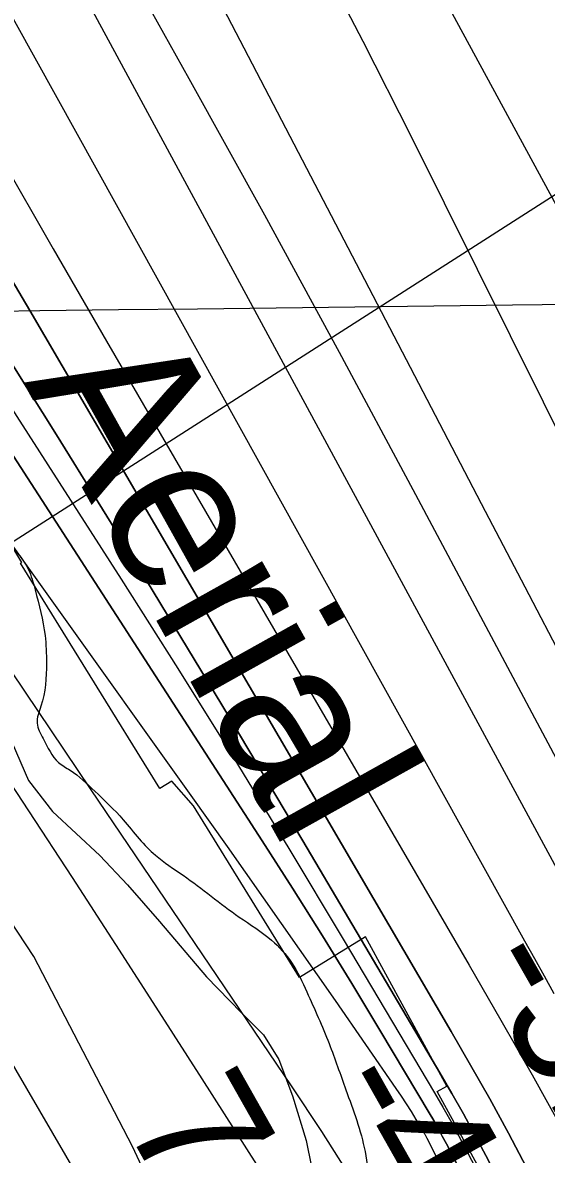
# Model space of a CAD drawing. Extents: x 3694830 to 3732949, y 415201 to 440970.
# Drawn here: x 3714078 to 3714353, y 432472 to 433066 of the extents above; entities that cross this region are included whole.
import ezdxf

# ---------------------------------------------------------------- set-up
doc = ezdxf.new("R2010")
doc.units = 0
for name, color, linetype in [('V-GRID-MAJR', 7, 'Continuous'), ('V-RIVR-EDGE', 7, 'Continuous'), ('V-RIVR-IDEN', 7, 'Continuous'), ('V-RIVR-RANG', 7, 'Continuous'), ('V-RRAP-FSHR', 7, 'Continuous'), ('V-RRAP-RVMT', 7, 'Continuous'), ('V-SITE-VEGE', 7, 'Continuous'), ('V-TOPO-DPTH', 7, 'Continuous'), ('V-TOPO-MAJR', 7, 'Continuous'), ('V-TOPO-MINR', 7, 'Continuous'), ('V-TOPO-WATR', 7, 'Continuous')]:
    doc.layers.add(name, color=color, linetype=linetype)

msp = doc.modelspace()

# ---------------------------------------------------------------- linework, layer by layer
at = {"layer": 'V-GRID-MAJR'}
msp.add_spline([(3698914.333, 432737.11), (3704206.2600000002, 432798.304), (3709498.1780000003, 432860.268), (3714790.0870000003, 432923.001), (3720081.987, 432986.504), (3725373.878, 433050.776), (3730665.759, 433115.819), (3730665.7600000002, 433115.819)], degree=3, dxfattribs=at)
at = {"layer": 'V-RIVR-EDGE'}
msp.add_spline([(3713043.3570858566, 434433.4553886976), (3713056.06338442, 434414.56699574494), (3713056.0443866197, 434406.88401648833), (3713052.7914500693, 434399.6134036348), (3713047.1133094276, 434392.75315741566), (3713042.649270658, 434386.2942788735), (3713043.0136426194, 434370.1185858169), (3713038.116239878, 434351.93405460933), (3713036.0734056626, 434343.44734011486), (3713036.055407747, 434336.16872818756), (3713040.8978168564, 434332.1130562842), (3713051.794737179, 434323.59434549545), (3713062.6956570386, 434316.69310402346), (3713076.8355150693, 434311.40133279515), (3713086.9436984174, 434310.97196836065), (3713095.8507783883, 434315.3980115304), (3713105.9639611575, 434316.99048374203), (3713116.068144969, 434314.9436499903), (3713133.0305752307, 434306.40994093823), (3713147.5538030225, 434292.62545591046), (3713164.0808695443, 434271.55735953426), (3713182.2054076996, 434242.39791703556), (3713202.745151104, 434208.7844346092), (3713246.2518417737, 434141.9558377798), (3713270.815260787, 434100.2450099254), (3713298.6036195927, 434054.48250970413), (3713309.0571771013, 434030.1944729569), (3713330.810022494, 433996.57799087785), (3713345.7066212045, 433970.257118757), (3713361.421953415, 433947.97792016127), (3713375.5268154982, 433928.5332924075), (3713396.8722939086, 433893.7047082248), (3713411.7768916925, 433870.61877473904), (3713447.9919719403, 433798.5514005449), (3713459.251264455, 433773.04826204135), (3713466.8592523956, 433742.7017145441), (3713472.44540369, 433712.3601664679), (3713472.358413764, 433677.1802088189), (3713468.611120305, 433633.5175362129), (3713467.340025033, 433610.0672307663), (3713470.511970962, 433584.58408994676), (3713479.3380603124, 433556.2563794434), (3713491.8224534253, 433535.6026492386), (3713493.8372908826, 433532.76707851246), (3713502.732372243, 433532.3407137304), (3713517.2875963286, 433531.49598324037), (3713528.1895160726, 433524.99910909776), (3713535.4361317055, 433512.04135664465), (3713539.4448090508, 433497.87850127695), (3713551.1044693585, 433470.75689357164), (3713571.62221531, 433428.2473299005), (3713584.9103436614, 433405.5697632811), (3713600.614677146, 433378.84252406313), (3713617.9444790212, 433355.34622394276), (3713630.8492376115, 433341.1613711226), (3713638.0988528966, 433329.41672065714), (3713667.9200470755, 433288.097261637), (3713682.8176456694, 433262.18075684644), (3713698.9273463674, 433235.85688507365), (3713713.834943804, 433213.9840535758), (3713743.658137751, 433173.4733292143), (3713771.0701259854, 433139.0341140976), (3713793.639705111, 433108.65057088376), (3713810.9765061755, 433087.9848420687), (3713825.88110396, 433064.8989085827), (3713836.349659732, 433046.6763817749), (3713854.883564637, 433019.5377760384), (3713877.84051306, 432982.278988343), (3713890.745271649, 432968.0941355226), (3713918.5546280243, 432930.82334921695), (3713947.5940844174, 432900.42380785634), (3713972.614864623, 432880.1434485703), (3713994.4077053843, 432862.701659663), (3714015.792179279, 432843.6434013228), (3714024.6762619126, 432838.76899591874), (3714027.5108327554, 432840.37946604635), (3714031.5455070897, 432836.7301612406), (3714054.935819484, 432811.19702621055), (3714069.0476807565, 432794.5829697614), (3714081.139705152, 432778.78264739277), (3714084.752014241, 432767.8557305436), (3714089.9497963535, 432743.9850596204), (3714090.7225351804, 432729.42583599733), (3714087.8359703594, 432706.7882647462), (3714085.7921362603, 432697.89718292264), (3714089.0070772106, 432689.8018372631), (3714097.063427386, 432677.2464523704), (3714103.1189384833, 432673.18778081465), (3714116.031696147, 432662.2378666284), (3714130.956291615, 432647.2392797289), (3714139.4230084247, 432637.109098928), (3714147.8937247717, 432628.59638744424), (3714162.4249516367, 432618.04684105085), (3714191.8897729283, 432596.1380137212), (3714208.8432042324, 432583.96499870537), (3714219.327758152, 432572.21234916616), (3714227.3771091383, 432556.82639296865), (3714239.0367694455, 432529.7047852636), (3714247.8728576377, 432505.42074805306), (3714257.902050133, 432473.04636460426), (3714259.4735247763, 432454.44146791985), (3714259.464525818, 432450.8021619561), (3714261.8677324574, 432441.495714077), (3714263.0718354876, 432437.85340846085), (3714269.130346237, 432435.0078388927), (3714278.8271630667, 432431.7489030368), (3714288.106614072, 432423.23419178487), (3714293.7407598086, 432412.30227551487), (3714294.5204978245, 432400.5736231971), (3714296.1199692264, 432393.2910117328), (3714303.366584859, 432380.3332592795), (3714315.4416112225, 432357.6586923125), (3714335.968356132, 432318.78843460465), (3714351.6446928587, 432280.7389101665), (3714367.342027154, 432251.1810996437), (3714384.6488316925, 432218.3843509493), (3714402.774369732, 432189.6292757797), (3714414.460027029, 432173.02121863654), (3714421.710642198, 432161.68093550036), (3714427.3367888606, 432147.514080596), (3714436.1698774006, 432122.01694139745), (3714449.0496388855, 432097.72290534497), (3714461.5290325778, 432075.0473384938), (3714474.8221603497, 432054.39160852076), (3714484.0956120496, 432043.4506932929), (3714493.7554331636, 432025.2301662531), (3714503.003887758, 432004.1800677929), (3714527.147941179, 431956.40472988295), (3714539.2179681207, 431931.70832626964), (3714554.9273010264, 431907.0029236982), (3714564.182754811, 431888.78339654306), (3714574.2499429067, 431871.7749716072), (3714580.289455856, 431861.2464227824), (3714591.976113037, 431845.04273296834), (3714599.2267282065, 431833.7024498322), (3714622.5910436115, 431797.65576424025), (3714644.3408893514, 431762.82618017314), (3714687.8465801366, 431695.5932160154), (3714698.720503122, 431677.7740566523), (3714708.7866913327, 431660.3612643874), (3714715.6169410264, 431642.5521038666), (3714730.5035408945, 431612.18755845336), (3714746.2068744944, 431585.0559519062), (3714751.4266540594, 431570.08136222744), (3714752.9851302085, 431546.2196902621), (3714750.0755680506, 431514.28167043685), (3714744.741801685, 431483.1583845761), (3714743.877073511, 431460.51581390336), (3714745.459546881, 431446.35895784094), (3714749.4552257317, 431426.93932719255), (3714757.8949456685, 431405.89122850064), (3714773.969650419, 431365.4145002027), (3714788.4468835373, 431333.02911802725), (3714805.3443213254, 431298.2115325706), (3714821.0596535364, 431275.9323339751), (3714824.6719626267, 431265.0054171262), (3714825.4636992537, 431258.12917275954), (3714829.4883747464, 431250.43619466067), (3714839.16719366, 431239.898646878), (3714868.9673902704, 431190.08747394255), (3714891.527970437, 431156.06462476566), (3714906.013202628, 431126.9141812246), (3714921.70253785, 431094.1214320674), (3714930.1412579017, 431072.6689660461), (3714946.9887014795, 431017.6330141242), (3714956.2181582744, 430988.8999364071), (3714967.4814503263, 430965.01426722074), (3714982.7674181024, 430932.6268852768), (3714994.8234466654, 430902.26933905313), (3715004.868637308, 430876.3648328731), (3715018.9075070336, 430830.2319613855), (3715037.3934174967, 430783.6837238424), (3715052.650388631, 430739.56968934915), (3715069.914198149, 430689.38514549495), (3715079.1376556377, 430658.2258638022), (3715083.143333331, 430642.8499064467), (3715090.365951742, 430620.18733809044), (3715103.2137169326, 430582.95354750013), (3715113.2519083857, 430554.2184700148), (3715131.7268201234, 430503.2221918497), (3715143.3754817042, 430471.6525435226), (3715155.022143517, 430439.27416053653), (3715170.321109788, 430412.1435538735), (3715185.606077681, 430379.3518046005), (3715223.0112625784, 430297.98098217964), (3715228.6604065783, 430293.1145758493), (3715236.345385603, 430293.90431270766), (3715238.7705896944, 430293.4939460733), (3715239.898701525, 430259.1197234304), (3715240.5687170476, 430232.44376329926)], degree=3, dxfattribs=at)
at = {"layer": 'V-RIVR-RANG'}
msp.add_line((3713903.0683000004, 432684.4362999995), (3714610.4706000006, 433137.4063999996), dxfattribs=at)
at = {"layer": 'V-RRAP-FSHR'}
msp.add_lwpolyline([(3712937.01061288, 434203.9991197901), (3713763.5424536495, 433049.96340671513), (3714470.6185503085, 431835.3232775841), (3714934.2755107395, 430879.35783669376)], dxfattribs=at)
at = {"layer": 'V-RRAP-RVMT'}
msp.add_lwpolyline([(3714362.4220000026, 432382.8810000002), (3714295.7630000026, 432504.51000000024), (3714300.9250000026, 432507.29900000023), (3714258.0870000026, 432585.67700000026), (3714223.4930000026, 432564.46500000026), (3714167.8200000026, 432654.57300000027), (3714156.5540000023, 432667.45000000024), (3714150.2530000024, 432663.59100000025), (3714077.1360000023, 432781.86100000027), (3714077.7030000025, 432782.20300000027), (3714036.7870000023, 432850.01100000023)], dxfattribs=at)
at = {"layer": 'V-SITE-VEGE'}
for points in [[(3714072.702, 432687.594), (3714081.367, 432667.841), (3714093.938, 432651.51900000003), (3714118.649, 432628.50800000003), (3714133.288, 432613.096), (3714149.9820000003, 432593.782), (3714174.676, 432564.80700000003), (3714192.975, 432545.942), (3714204.643, 432534.21400000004), (3714212.636, 432521.344), (3714219.9250000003, 432502.283), (3714226.97, 432478.864), (3714232.401, 432452.007)], [(3714149.341, 432446.733), (3714135.887, 432475.678), (3714084.091, 432575.382), (3714025.84, 432663.866)]]:
    msp.add_lwpolyline(points, dxfattribs=at)
at = {"layer": 'V-TOPO-DPTH'}
for points in [[(3713737.9298246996, 433514.30298359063), (3713768.6862617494, 433456.93645793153), (3713799.3037812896, 433399.49512770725), (3713829.555905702, 433342.48988869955), (3713845.0864430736, 433313.5741843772), (3713860.807964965, 433284.7639378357), (3713876.815963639, 433256.1118779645), (3713893.0149468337, 433227.5652758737), (3713915.8248299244, 433187.8314601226), (3713920.8080357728, 433179.25833121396), (3713925.8524156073, 433170.7217974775), (3713930.988556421, 433162.24015649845), (3713936.1858712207, 433153.7951106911), (3713978.5713133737, 433085.7483376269), (3714004.8273564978, 433043.1987777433), (3714030.8435913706, 433000.5044664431), (3714056.500113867, 432957.59302801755), (3714081.9168281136, 432914.5368381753), (3714303.1768412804, 432536.09634688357), (3714313.3532668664, 432518.4134034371), (3714323.3665054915, 432500.6399923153), (3714333.1349636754, 432482.73087968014), (3714342.740234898, 432464.73129936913), (3714655.432643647, 431868.9640888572)], [(3714655.432643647, 431868.9640888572), (3714342.740234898, 432464.73129936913), (3714333.1349636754, 432482.73087968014), (3714323.3665054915, 432500.6399923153), (3714313.3532668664, 432518.4134034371), (3714303.1768412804, 432536.09634688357), (3714081.9168281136, 432914.5368381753), (3714056.500113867, 432957.59302801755), (3714030.8435913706, 433000.5044664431), (3714004.8273564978, 433043.1987777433), (3713978.5713133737, 433085.7483376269), (3713936.1858712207, 433153.7951106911), (3713930.988556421, 433162.24015649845), (3713925.8524156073, 433170.7217974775), (3713920.8080357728, 433179.25833121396), (3713915.8248299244, 433187.8314601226), (3713893.0149468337, 433227.5652758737), (3713876.815963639, 433256.1118779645), (3713860.807964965, 433284.7639378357), (3713845.0864430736, 433313.5741843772), (3713829.555905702, 433342.48988869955), (3713799.3037812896, 433399.49512770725), (3713768.6862617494, 433456.93645793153), (3713737.9298246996, 433514.30298359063)], [(3714354.8720698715, 432371.4147493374), (3714335.475852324, 432409.42834199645), (3714300.6222955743, 432477.0415694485), (3714298.4569293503, 432481.14882681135), (3714296.241694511, 432485.22840721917), (3714293.951656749, 432489.2664721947), (3714291.611750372, 432493.2768602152), (3714266.1860811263, 432535.9458611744), (3714250.957723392, 432561.18415091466), (3714235.54516977, 432586.30803994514), (3714219.8563223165, 432611.2603279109), (3714203.9832789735, 432636.09821516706), (3713920.3042995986, 433074.6429233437), (3713899.7907783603, 433106.9244868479), (3713879.6292589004, 433139.42052154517), (3713859.9957421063, 433172.23826303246), (3713840.7142270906, 433205.2704757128), (3713706.0857480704, 433440.2529621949), (3713667.2531864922, 433508.09087539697)], [(3714354.8720698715, 432371.4147493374), (3714335.475852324, 432409.42834199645), (3714300.6222955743, 432477.0415694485), (3714298.4569293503, 432481.14882681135), (3714296.241694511, 432485.22840721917), (3714293.951656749, 432489.2664721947), (3714291.611750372, 432493.2768602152), (3714266.1860811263, 432535.9458611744), (3714250.957723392, 432561.18415091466), (3714235.54516977, 432586.30803994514), (3714219.8563223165, 432611.2603279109), (3714203.9832789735, 432636.09821516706), (3713920.3042995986, 433074.6429233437), (3713899.7907783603, 433106.9244868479), (3713879.6292589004, 433139.42052154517), (3713859.9957421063, 433172.23826303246), (3713840.7142270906, 433205.2704757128), (3713706.0857480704, 433440.2529621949), (3713667.2531864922, 433508.09087539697)], [(3713610.837234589, 433504.4234121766), (3713621.7246853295, 433476.24777521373), (3713642.512855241, 433426.0884811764), (3713664.8727746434, 433376.6868025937), (3713689.590318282, 433328.42154719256), (3713715.879611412, 433280.9139072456), (3713798.6049070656, 433139.58913419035), (3713810.248174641, 433120.08171223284), (3713822.110510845, 433100.7110268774), (3713834.301449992, 433081.545446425), (3713846.711457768, 433062.5166025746), (3713918.639670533, 432954.2548012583), (3713967.272353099, 432881.2608213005), (3714016.0305754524, 432808.3510307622), (3714064.977107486, 432735.5675243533), (3714114.049179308, 432662.8682073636), (3714219.161384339, 432507.57973597), (3714235.0226115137, 432483.5036212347), (3714250.474975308, 432459.1749369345), (3714265.314044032, 432434.4673982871), (3714279.7442493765, 432409.50729007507), (3714346.221890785, 432291.1268745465), (3714392.9095494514, 432206.4311708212)], [(3713705.734758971, 433500.95035183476), (3713744.437148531, 433431.37804482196), (3713783.564763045, 433362.0439937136), (3713822.9758608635, 433292.8687798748), (3713878.248415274, 433196.5399937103), (3713890.3757511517, 433175.73283629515), (3713902.6895200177, 433155.0383309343), (3713915.2829383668, 433134.51280365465), (3713928.062789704, 433114.09992842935), (3714051.699925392, 432919.56506706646), (3714095.9309164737, 432849.20261677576), (3714139.6936410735, 432778.553306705), (3714182.7539659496, 432707.47370696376), (3714225.3460243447, 432636.10724744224), (3714297.239219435, 432514.27630757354), (3714303.4446820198, 432503.5609839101), (3714309.531926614, 432492.7801804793), (3714315.441844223, 432481.9011573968), (3714321.2335438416, 432470.9566545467), (3714459.287104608, 432204.8306478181)], [(3714459.287104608, 432204.8306478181), (3714321.2335438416, 432470.9566545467), (3714315.441844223, 432481.9011573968), (3714309.531926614, 432492.7801804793), (3714303.4446820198, 432503.5609839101), (3714297.239219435, 432514.27630757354), (3714225.3460243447, 432636.10724744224), (3714182.7539659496, 432707.47370696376), (3714139.6936410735, 432778.553306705), (3714095.9309164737, 432849.20261677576), (3714051.699925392, 432919.56506706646), (3713928.062789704, 433114.09992842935), (3713915.2829383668, 433134.51280365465), (3713902.6895200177, 433155.0383309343), (3713890.3757511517, 433175.73283629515), (3713878.248415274, 433196.5399937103), (3713822.9758608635, 433292.8687798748), (3713783.564763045, 433362.0439937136), (3713744.437148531, 433431.37804482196), (3713705.734758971, 433500.95035183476)], [(3713780.6755658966, 433504.066765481), (3713913.525070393, 433264.3789242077), (3713934.175799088, 433227.2933787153), (3713954.923756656, 433190.2625616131), (3713975.8175575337, 433153.3138370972), (3713996.8085872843, 433116.4198409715), (3714010.3284831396, 433092.7657813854), (3714038.20359806, 433044.1153141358), (3714066.1469962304, 432995.5041943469), (3714094.1928192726, 432946.95209574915), (3714122.306925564, 432898.4393446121), (3714312.640134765, 432570.80340966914), (3714329.191361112, 432542.0743522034), (3714345.6037540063, 432513.26685961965), (3714361.8078967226, 432484.34171435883)], [(3713780.6755658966, 433504.066765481), (3713913.525070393, 433264.3789242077), (3713934.175799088, 433227.2933787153), (3713954.923756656, 433190.2625616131), (3713975.8175575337, 433153.3138370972), (3713996.8085872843, 433116.4198409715), (3714010.3284831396, 433092.7657813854), (3714038.20359806, 433044.1153141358), (3714066.1469962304, 432995.5041943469), (3714094.1928192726, 432946.95209574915), (3714122.306925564, 432898.4393446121), (3714312.640134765, 432570.80340966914), (3714329.191361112, 432542.0743522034), (3714345.6037540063, 432513.26685961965), (3714361.8078967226, 432484.34171435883)]]:
    msp.add_lwpolyline(points, dxfattribs=at)
at = {"layer": 'V-TOPO-MAJR'}
for points in [[(3713359.2585684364, 434498.2932112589), (3713419.4761408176, 434420.00218601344), (3713479.8514048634, 434341.83333887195), (3713540.463206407, 434263.84775888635), (3713601.232699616, 434185.98435700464), (3713689.3533966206, 434073.42804428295), (3713706.774057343, 434050.55035897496), (3713723.7758599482, 434027.3739712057), (3713740.149375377, 434003.7495297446), (3713756.1040326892, 433979.82638582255), (3713985.6418684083, 433625.4287526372), (3714016.50569228, 433576.96716561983), (3714046.869466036, 433528.19952283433), (3714076.4831646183, 433478.97279639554), (3714105.596813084, 433429.4400141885), (3714130.0505497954, 433387.09675560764), (3714146.446307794, 433358.44112380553), (3714162.6877141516, 433329.6990882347), (3714178.6975930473, 433300.8274470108), (3714194.5531203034, 433271.8694020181), (3714503.140988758, 432702.85757591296)], [(3713806.373488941, 433524.44865111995), (3713844.2288059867, 433463.0101610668), (3713881.491327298, 433401.21034234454), (3713918.3586514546, 433339.1696378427), (3713961.41363105, 433265.9161997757), (3713976.361153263, 433240.2667613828), (3713991.1808908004, 433214.5443324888), (3714005.8089513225, 433188.7124178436), (3714020.309227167, 433162.8075126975), (3714341.687172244, 432583.62017634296), (3714346.800680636, 432574.4285628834), (3714351.9277098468, 432565.24451707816), (3714357.075020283, 432556.07182275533)]]:
    msp.add_lwpolyline(points, dxfattribs=at)
at = {"layer": 'V-TOPO-MINR'}
for points in [[(3713162.4138136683, 434561.1793641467), (3713342.023660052, 434289.35700878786), (3713381.9618460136, 434228.63922313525), (3713421.7305215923, 434167.811117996), (3713461.2449315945, 434106.81753362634), (3713500.5898312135, 434045.71362977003), (3713567.153623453, 433941.8623371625), (3713573.098784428, 433932.60733863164), (3713579.0563391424, 433923.36034265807), (3713585.0324844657, 433914.1253505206), (3713591.0210235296, 433904.8983609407), (3714025.27, 433237.29000000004), (3714366.4784284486, 432606.9680634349)], [(3713249.4777858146, 434521.130360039), (3713282.3652640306, 434474.2451291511), (3713315.0218303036, 434427.2008601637), (3713347.3320286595, 434379.91803402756), (3713379.4113150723, 434332.4761697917), (3713596.207830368, 434009.3060096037), (3713612.8923187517, 433984.486846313), (3713629.6086643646, 433959.6892030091), (3713646.3727958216, 433934.923839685), (3713663.168784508, 433910.17999634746), (3713853.933887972, 433629.7272016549), (3713893.0062148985, 433571.34700095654), (3713931.4872550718, 433512.5858969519), (3713969.081365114, 433453.25343798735), (3714006.0841884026, 433393.5400757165), (3714045.388753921, 433329.0351962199), (3714062.0107118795, 433301.12770405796), (3714078.2531779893, 433273.0060888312), (3714093.9264063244, 433244.5632890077), (3714109.2201428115, 433215.9063661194), (3714321.0050888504, 432809.26977871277), (3714341.771526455, 432769.4496576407), (3714362.566544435, 432729.64448713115)], [(3713642.7335209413, 433863.10567698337), (3714031.964635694, 433270.49941346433), (3714038.402122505, 433260.4782201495), (3714044.7020964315, 433250.37321908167), (3714050.7958010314, 433240.1425063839), (3714056.7519927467, 433229.8279859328), (3714125.526069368, 433107.8899000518), (3714165.50685771, 433036.40130743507), (3714205.1420760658, 432964.7232529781), (3714244.258939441, 432892.76100576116), (3714283.030232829, 432820.6092967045), (3714402.139167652, 432597.02129101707)], [(3713478.650422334, 433737.336999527), (3713760.6810554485, 433148.2578006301), (3713779.571030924, 433116.53736230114), (3713798.7761470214, 433085.01217707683), (3713818.453974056, 433053.77987151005), (3713838.446941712, 433022.7428190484), (3714081.2785715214, 432651.93688388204), (3714104.1833857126, 432616.8269332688), (3714127.0059367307, 432581.66379461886), (3714149.705092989, 432546.4208739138), (3714172.3219860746, 432511.12476517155), (3714207.4741953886, 432456.05370247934), (3714212.3986848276, 432448.22012331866), (3714217.250406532, 432440.34241747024), (3714221.9929766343, 432432.3985215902), (3714226.6627790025, 432424.4104990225), (3714532.1984548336, 431893.39543917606)], [(3713912.7953832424, 433620.4390436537), (3714112.8186204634, 433315.6173077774), (3714117.184689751, 433308.81618100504), (3714121.4586370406, 433301.95891009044), (3714125.5944013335, 433295.0174229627), (3714129.6380436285, 433288.01979169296), (3714176.913760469, 433204.2830463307), (3714204.1361501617, 433155.16801168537), (3714230.838896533, 433105.7772900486), (3714256.762177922, 433055.9730379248), (3714282.165815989, 433005.89309880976), (3714455.388526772, 432657.65090572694)], [(3713737.9298246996, 433514.30298359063), (3713768.6862617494, 433456.93645793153), (3713799.3037812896, 433399.49512770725), (3713829.555905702, 433342.48988869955), (3713845.0864430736, 433313.5741843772), (3713860.807964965, 433284.7639378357), (3713876.815963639, 433256.1118779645), (3713893.0149468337, 433227.5652758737), (3713915.8248299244, 433187.8314601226), (3713920.8080357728, 433179.25833121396), (3713925.8524156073, 433170.7217974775), (3713930.988556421, 433162.24015649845), (3713936.1858712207, 433153.7951106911), (3713978.5713133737, 433085.7483376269), (3714004.8273564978, 433043.1987777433), (3714030.8435913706, 433000.5044664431), (3714056.500113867, 432957.59302801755), (3714081.9168281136, 432914.5368381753), (3714303.1768412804, 432536.09634688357), (3714313.3532668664, 432518.4134034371), (3714323.3665054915, 432500.6399923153), (3714333.1349636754, 432482.73087968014), (3714342.740234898, 432464.73129936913), (3714655.432643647, 431868.9640888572)], [(3713667.2531864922, 433508.09087539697), (3713706.0857480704, 433440.2529621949), (3713840.7142270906, 433205.2704757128), (3713859.9957421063, 433172.23826303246), (3713879.6292589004, 433139.42052154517), (3713899.7907783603, 433106.9244868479), (3713920.3042995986, 433074.6429233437), (3714203.9832789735, 432636.09821516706), (3714219.8563223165, 432611.2603279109), (3714235.54516977, 432586.30803994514), (3714250.957723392, 432561.18415091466), (3714266.1860811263, 432535.9458611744), (3714291.611750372, 432493.2768602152), (3714293.951656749, 432489.2664721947), (3714296.241694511, 432485.22840721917), (3714298.4569293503, 432481.14882681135), (3714300.6222955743, 432477.0415694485), (3714335.475852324, 432409.42834199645), (3714354.8720698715, 432371.4147493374)], [(3713686.370708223, 433503.8291835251), (3713736.5287405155, 433415.64377407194), (3713786.860753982, 433327.5569813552), (3713859.478357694, 433200.9029221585), (3713875.1811227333, 433173.98236188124), (3713891.1486064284, 433147.22244494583), (3713907.513168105, 433120.7034930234), (3713924.1424484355, 433094.3451844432), (3714129.9506127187, 432773.4531431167), (3714159.661019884, 432726.5904905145), (3714189.041405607, 432679.5242233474), (3714217.9267591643, 432632.15253433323), (3714246.482091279, 432584.5772307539), (3714294.4102412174, 432503.7683691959), (3714298.68896751, 432496.4087326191), (3714302.881152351, 432489.0011111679), (3714306.943525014, 432481.5215124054), (3714310.9193562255, 432473.9939287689), (3714376.6620815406, 432346.8482235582)], [(3713705.734758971, 433500.95035183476), (3713744.437148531, 433431.37804482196), (3713783.564763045, 433362.0439937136), (3713822.9758608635, 433292.8687798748), (3713878.248415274, 433196.5399937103), (3713890.3757511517, 433175.73283629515), (3713902.6895200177, 433155.0383309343), (3713915.2829383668, 433134.51280365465), (3713928.062789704, 433114.09992842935), (3714051.699925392, 432919.56506706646), (3714095.9309164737, 432849.20261677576), (3714139.6936410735, 432778.553306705), (3714182.7539659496, 432707.47370696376), (3714225.3460243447, 432636.10724744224), (3714297.239219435, 432514.27630757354), (3714303.4446820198, 432503.5609839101), (3714309.531926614, 432492.7801804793), (3714315.441844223, 432481.9011573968), (3714321.2335438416, 432470.9566545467), (3714459.287104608, 432204.8306478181)], [(3713780.6755658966, 433504.066765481), (3713913.525070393, 433264.3789242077), (3713934.175799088, 433227.2933787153), (3713954.923756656, 433190.2625616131), (3713975.8175575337, 433153.3138370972), (3713996.8085872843, 433116.4198409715), (3714010.3284831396, 433092.7657813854), (3714038.20359806, 433044.1153141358), (3714066.1469962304, 432995.5041943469), (3714094.1928192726, 432946.95209574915), (3714122.306925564, 432898.4393446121), (3714312.640134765, 432570.80340966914), (3714329.191361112, 432542.0743522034), (3714345.6037540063, 432513.26685961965), (3714361.8078967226, 432484.34171435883)], [(3713854.633905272, 433102.063569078), (3713880.5054834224, 433063.5204790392), (3713898.3036578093, 433037.25256460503), (3713916.253049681, 433011.0893634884), (3713934.429267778, 432985.08323234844), (3713952.756703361, 432959.1818145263), (3714166.484368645, 432659.8975640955), (3714185.5458526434, 432633.0844553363), (3714204.530531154, 432606.2173209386), (3714223.4000014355, 432579.2691480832), (3714242.192666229, 432552.2669495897), (3714274.1225055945, 432506.17850529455), (3714276.8510631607, 432502.15323830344), (3714279.524232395, 432498.0923124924), (3714282.114319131, 432493.9778984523), (3714284.649017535, 432489.82782559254), (3714288.842299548, 432482.8026134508), (3714289.232346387, 432482.1348103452), (3714289.613827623, 432481.46225571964), (3714289.9824604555, 432480.7825738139), (3714290.3425276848, 432480.098140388), (3714295.998498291, 432469.0944817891)]]:
    msp.add_lwpolyline(points, dxfattribs=at)
at = {"layer": 'V-TOPO-WATR'}
msp.add_lwpolyline([(3713610.837234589, 433504.4234121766), (3713621.7246853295, 433476.24777521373), (3713642.512855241, 433426.0884811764), (3713664.8727746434, 433376.6868025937), (3713689.590318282, 433328.42154719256), (3713715.879611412, 433280.9139072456), (3713798.6049070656, 433139.58913419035), (3713810.248174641, 433120.08171223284), (3713822.110510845, 433100.7110268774), (3713834.301449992, 433081.545446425), (3713846.711457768, 433062.5166025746), (3713918.639670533, 432954.2548012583), (3713967.272353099, 432881.2608213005), (3714016.0305754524, 432808.3510307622), (3714064.977107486, 432735.5675243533), (3714114.049179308, 432662.8682073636), (3714219.161384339, 432507.57973597), (3714235.0226115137, 432483.5036212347), (3714250.474975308, 432459.1749369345), (3714265.314044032, 432434.4673982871), (3714279.7442493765, 432409.50729007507), (3714346.221890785, 432291.1268745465), (3714392.9095494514, 432206.4311708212)], dxfattribs=at)

# ---------------------------------------------------------------- texts
at = {"layer": 'V-RIVR-IDEN'}
msp.add_text('Aerial ', height=82.99999999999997, rotation=299.1974860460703, dxfattribs=at).set_placement((3714078.400788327, 432876.8478426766))
at = {"layer": 'V-RIVR-RANG'}
for s, height, rotation, p in [('-51', 66.99999999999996, 299.7416111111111, (3714313.176633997, 432571.1971289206)), ('7.8', 67, 299.4583257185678, (3714130.141442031, 432489.2521859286)), ('-4', 67, 299.4583257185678, (3714234.9923861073, 432506.9508385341))]:
    msp.add_text(s, height=height, rotation=rotation, dxfattribs=at).set_placement(p)

doc.saveas('drawing.dxf')
